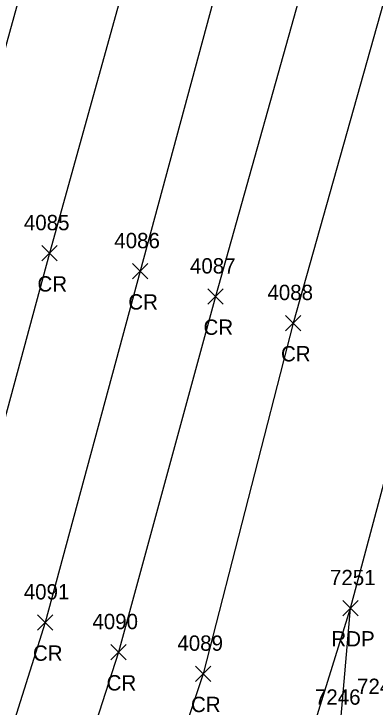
# Model space of a CAD drawing. Extents: x 1462089 to 1464015, y 730534 to 736144.
# Drawn here: x 1462768.3 to 1462815.5, y 731943.3 to 732033.7 of the extents above; entities that cross this region are included whole.
import ezdxf

# ---------------------------------------------------------------- set-up
doc = ezdxf.new("R2010")
doc.units = 0
for name, color, linetype in [('L_I', 7, 'Continuous'), ('P_A', 7, 'Continuous'), ('P_I', 7, 'Continuous'), ('P_TIC', 7, 'Continuous'), ('PET', 7, 'Continuous'), ('PRC', 7, 'Continuous')]:
    doc.layers.add(name, color=color, linetype=linetype)

msp = doc.modelspace()

# ---------------------------------------------------------------- linework, layer by layer
at = {"layer": 'P_TIC'}
for points in [[(1462771.991, 732001.506), (1462773.991, 732003.506)], [(1462773.991, 732001.506), (1462771.991, 732003.506)], [(1462783.843, 731999.16), (1462785.843, 732001.16)], [(1462785.843, 731999.16), (1462783.843, 732001.16)], [(1462793.656, 731995.863), (1462795.656, 731997.863)], [(1462795.656, 731995.863), (1462793.656, 731997.863)], [(1462803.761, 731992.394), (1462805.761, 731994.394)], [(1462805.761, 731992.394), (1462803.761, 731994.394)], [(1462811.282, 731955.207), (1462813.282, 731957.207)], [(1462813.282, 731955.207), (1462811.282, 731957.207)], [(1462811.282, 731955.207), (1462813.282, 731957.207)], [(1462813.282, 731955.207), (1462811.282, 731957.207)], [(1462771.409, 731953.341), (1462773.409, 731955.341)], [(1462773.409, 731953.341), (1462771.409, 731955.341)], [(1462781.015, 731949.466), (1462783.015, 731951.466)], [(1462783.015, 731949.466), (1462781.015, 731951.466)], [(1462792.023, 731946.647), (1462794.023, 731948.647)], [(1462794.023, 731946.647), (1462792.023, 731948.647)]]:
    msp.add_lwpolyline(points, dxfattribs=at)
at = {"layer": 'PET'}
for points in [[(1462802.058, 731923.275), (1462812.282, 731956.207), (1462821.896, 731992.29), (1462839.976, 732060.76), (1462852.483, 732106.845), (1462862.072, 732142.21), (1462869.189, 732169.798), (1462878.363, 732205.472), (1462879.385, 732206.829), (1462892.219, 732254.305)], [(1462810.933, 731940.615), (1462812.282, 731956.207)]]:
    msp.add_lwpolyline(points, dxfattribs=at)
at = {"layer": 'PRC'}
for points in [[(1462985.716, 732731.928), (1462969.444, 732677.267), (1462957.486, 732641.208), (1462943.904, 732597.669), (1462931.653, 732559.608), (1462922.759, 732531.119), (1462910.18, 732489.033), (1462895.07, 732444.402), (1462885.161, 732408.132), (1462864.593, 732375.333), (1462853.42, 732347.258), (1462832.874, 732276.651), (1462823.233, 732232.908), (1462808.463, 732182.81), (1462796.537, 732136.818), (1462784.674, 732094.481), (1462773.756, 732052.904), (1462761.068, 732007.231), (1462748.947, 731961.516), (1462736.508, 731921.312)], [(1462885.161, 732408.132), (1462873.49, 732369.248), (1462865.094, 732342.583), (1462846.121, 732273.83), (1462834.436, 732229.424), (1462820.221, 732178.991), (1462808.672, 732134.116), (1462796.378, 732089.421), (1462785.553, 732047.771), (1462772.991, 732002.506), (1462761.024, 731958.42), (1462747.813, 731917.011)], [(1462895.983, 732404.526), (1462883.093, 732362.376), (1462876.352, 732338.992), (1462858.324, 732273.435), (1462845.774, 732225.609), (1462832.163, 732177.159), (1462820.065, 732130.658), (1462807.669, 732084.907), (1462796.727, 732044.248), (1462784.843, 732000.16), (1462772.409, 731954.341), (1462759.38, 731913.09)], [(1462887.359, 732337.746), (1462868.8, 732270.441), (1462856.216, 732222.644), (1462842.418, 732172.509), (1462830.218, 732126.579), (1462817.441, 732080.474), (1462807.216, 732041.674), (1462794.656, 731996.863), (1462782.015, 731950.466), (1462768.89, 731909.836)], [(1462879.045, 732267.64), (1462866.24, 732218.536), (1462852.557, 732169.037), (1462840.403, 732123.525), (1462827.578, 732077.159), (1462817.454, 732038.338), (1462804.761, 731993.394), (1462793.023, 731947.647), (1462779.179, 731905.946)]]:
    msp.add_lwpolyline(points, dxfattribs=at)

# ---------------------------------------------------------------- texts
at = {"layer": 'L_I'}
msp.add_text('7247', height=2, dxfattribs=at).set_placement((1462813.114, 731945.009))
at = {"layer": 'P_A'}
for s, p in [('CR', (1462771.424, 731997.506)), ('CR', (1462783.276, 731995.16)), ('CR', (1462793.089, 731991.863)), ('CR', (1462803.194, 731988.394)), ('RDP', (1462809.77, 731951.207)), ('RDP', (1462809.77, 731951.207)), ('CR', (1462770.842, 731949.341)), ('CR', (1462780.448, 731945.466)), ('CR', (1462791.456, 731942.647))]:
    msp.add_text(s, height=2, dxfattribs=at).set_placement(p)
at = {"layer": 'P_I'}
for s, p in [('4085', (1462769.652, 732005.506)), ('4086', (1462781.449, 732003.16)), ('4087', (1462791.318, 731999.863)), ('4088', (1462801.422, 731996.394)), ('7251', (1462809.589, 731959.207)), ('7251', (1462809.589, 731959.207)), ('4091', (1462769.637, 731957.341)), ('4090', (1462778.59, 731953.466)), ('4089', (1462789.677, 731950.647)), ('7246', (1462807.619, 731943.615))]:
    msp.add_text(s, height=2, dxfattribs=at).set_placement(p)

doc.saveas('drawing.dxf')
